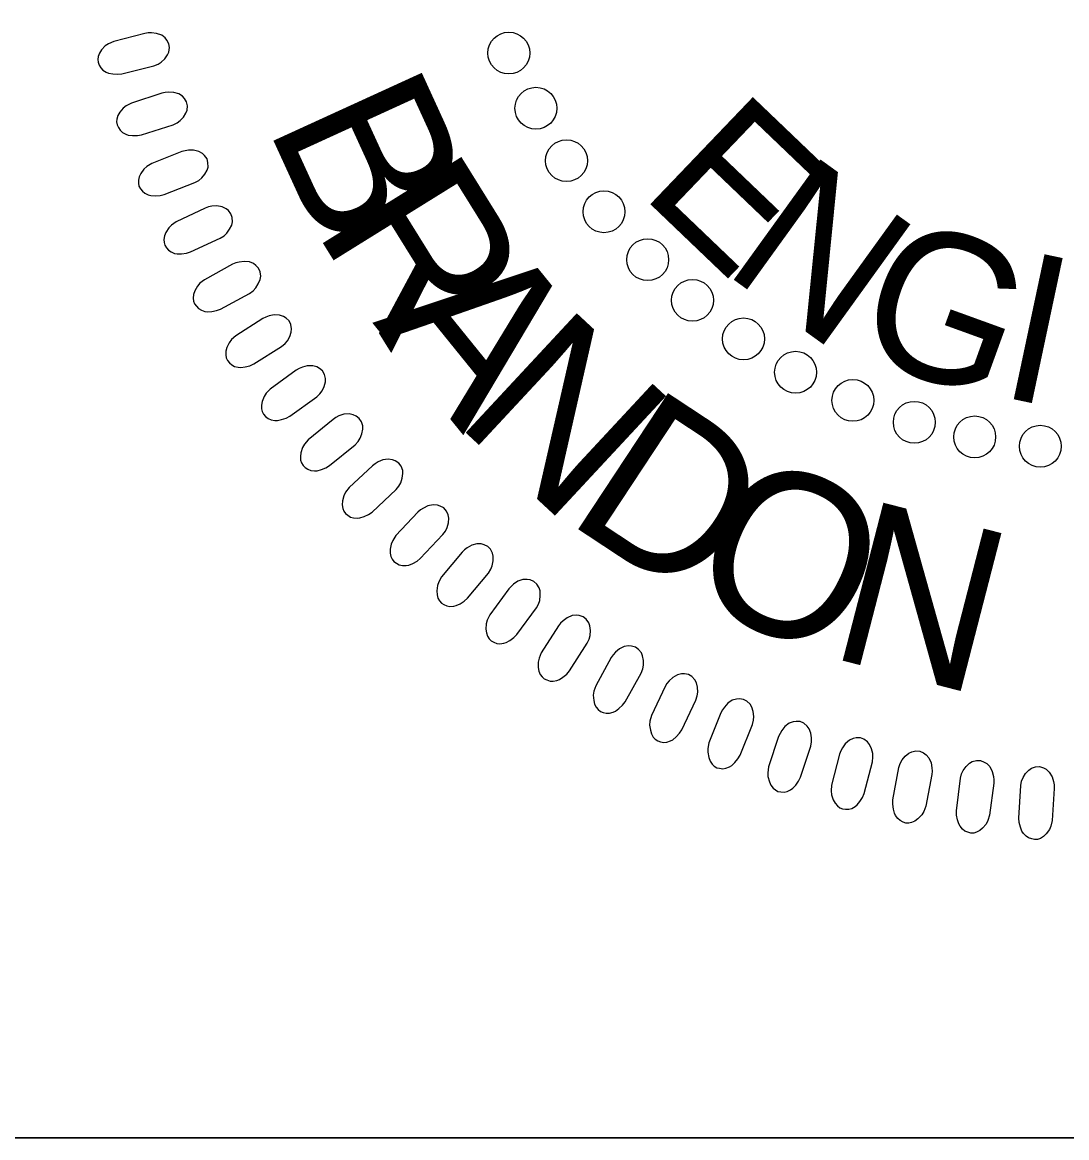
# Model space of a CAD drawing. Extents: x 18938 to 19565, y 6931 to 7973.
# Drawn here: x 19354.62 to 19359.81, y 7349.9 to 7355.45 of the extents above; entities that cross this region are included whole.
import ezdxf

# ---------------------------------------------------------------- set-up
doc = ezdxf.new("R2010")
doc.units = 0
for name, color, linetype in [('Old_Level_10', 7, 'Continuous'), ('Prop Pavement Schedule Description CELL', 7, 'Continuous'), ('Typical Hinge Slope Interstate CELL', 7, 'Continuous'), ('Typical Pavement Slope Information CELL', 7, 'Continuous')]:
    doc.layers.add(name, color=color, linetype=linetype)

# ---------------------------------------------------------------- blocks, each defined once
blk = doc.blocks.new('Brandon J. McInnis')
at = {"layer": 'Old_Level_10'}
for points in [[(-87.757, 42.228), (-88.945, 41.923), (-89.148, 41.832), (-89.271, 41.747), (-89.407, 41.596), (-89.489, 41.475), (-89.538, 41.346), (-89.551, 41.235), (-89.542, 41.121), (-89.495, 41.018), (-89.437, 40.91), (-89.353, 40.823), (-89.23, 40.747), (-89.138, 40.708), (-88.976, 40.68), (-88.787, 40.667), (-88.628, 40.685), (-87.408, 40.989), (-87.249, 41.053), (-87.126, 41.132), (-86.993, 41.258), (-86.886, 41.401), (-86.833, 41.515), (-86.814, 41.682), (-86.832, 41.832), (-86.907, 41.967), (-86.982, 42.056), (-87.11, 42.155), (-87.304, 42.228), (-87.495, 42.249), (-87.627, 42.245)], [(-87.103, 39.944), (-88.269, 39.565), (-88.467, 39.462), (-88.584, 39.37), (-88.71, 39.21), (-88.785, 39.083), (-88.826, 38.952), (-88.831, 38.841), (-88.816, 38.728), (-88.762, 38.628), (-88.696, 38.523), (-88.608, 38.442), (-88.48, 38.374), (-88.386, 38.341), (-88.223, 38.323), (-88.034, 38.322), (-87.875, 38.349), (-86.677, 38.73), (-86.523, 38.804), (-86.404, 38.89), (-86.281, 39.024), (-86.182, 39.174), (-86.136, 39.291), (-86.128, 39.459), (-86.155, 39.607), (-86.239, 39.737), (-86.319, 39.821), (-86.452, 39.911), (-86.651, 39.973), (-86.842, 39.981), (-86.975, 39.969)], [(-86.344, 37.707), (-87.485, 37.256), (-87.675, 37.14), (-87.786, 37.04), (-87.902, 36.873), (-87.969, 36.742), (-88.001, 36.609), (-88, 36.497), (-87.978, 36.385), (-87.918, 36.289), (-87.846, 36.188), (-87.752, 36.113), (-87.62, 36.053), (-87.524, 36.026), (-87.36, 36.019), (-87.172, 36.029), (-87.015, 36.067), (-85.844, 36.522), (-85.694, 36.605), (-85.581, 36.698), (-85.466, 36.84), (-85.377, 36.996), (-85.338, 37.116), (-85.34, 37.284), (-85.377, 37.431), (-85.469, 37.554), (-85.554, 37.633), (-85.693, 37.715), (-85.895, 37.763), (-86.087, 37.76), (-86.218, 37.74)], [(-85.444, 35.547), (-86.555, 35.025), (-86.737, 34.898), (-86.842, 34.791), (-86.947, 34.617), (-87.005, 34.483), (-87.029, 34.347), (-87.021, 34.236), (-86.992, 34.126), (-86.926, 34.033), (-86.847, 33.937), (-86.749, 33.868), (-86.614, 33.816), (-86.517, 33.796), (-86.353, 33.798), (-86.164, 33.821), (-86.011, 33.868), (-84.87, 34.396), (-84.726, 34.489), (-84.619, 34.589), (-84.513, 34.737), (-84.434, 34.898), (-84.403, 35.021), (-84.416, 35.188), (-84.462, 35.332), (-84.561, 35.45), (-84.651, 35.524), (-84.795, 35.597), (-84.999, 35.632), (-85.191, 35.617), (-85.321, 35.589)], [(-84.397, 33.398), (-85.473, 32.808), (-85.646, 32.67), (-85.744, 32.556), (-85.839, 32.377), (-85.888, 32.238), (-85.904, 32.102), (-85.888, 31.991), (-85.852, 31.883), (-85.78, 31.795), (-85.696, 31.704), (-85.594, 31.641), (-85.456, 31.598), (-85.357, 31.583), (-85.194, 31.596), (-85.008, 31.631), (-84.857, 31.687), (-83.752, 32.286), (-83.614, 32.388), (-83.514, 32.494), (-83.417, 32.649), (-83.349, 32.815), (-83.325, 32.939), (-83.348, 33.105), (-83.403, 33.246), (-83.51, 33.357), (-83.604, 33.425), (-83.752, 33.488), (-83.959, 33.511), (-84.149, 33.484), (-84.276, 33.448)], [(-83.241, 31.324), (-84.277, 30.666), (-84.442, 30.518), (-84.532, 30.399), (-84.615, 30.213), (-84.656, 30.073), (-84.663, 29.935), (-84.641, 29.825), (-84.597, 29.72), (-84.52, 29.636), (-84.431, 29.551), (-84.325, 29.495), (-84.184, 29.46), (-84.085, 29.452), (-83.922, 29.475), (-83.739, 29.521), (-83.592, 29.587), (-82.527, 30.254), (-82.396, 30.363), (-82.302, 30.477), (-82.215, 30.638), (-82.157, 30.807), (-82.142, 30.932), (-82.176, 31.097), (-82.239, 31.234), (-82.353, 31.338), (-82.451, 31.4), (-82.603, 31.454), (-82.81, 31.464), (-82.999, 31.425), (-83.123, 31.38)], [(-81.964, 29.349), (-82.957, 28.628), (-83.112, 28.469), (-83.196, 28.345), (-83.266, 28.154), (-83.298, 28.011), (-83.296, 27.873), (-83.267, 27.766), (-83.218, 27.662), (-83.136, 27.584), (-83.041, 27.505), (-82.931, 27.455), (-82.789, 27.429), (-82.689, 27.428), (-82.529, 27.461), (-82.349, 27.518), (-82.206, 27.593), (-81.185, 28.326), (-81.061, 28.444), (-80.974, 28.562), (-80.898, 28.728), (-80.851, 28.901), (-80.843, 29.026), (-80.887, 29.189), (-80.959, 29.322), (-81.079, 29.419), (-81.181, 29.474), (-81.336, 29.519), (-81.543, 29.516), (-81.729, 29.465), (-81.851, 29.413)], [(-80.561, 27.467), (-81.506, 26.685), (-81.651, 26.517), (-81.726, 26.388), (-81.785, 26.194), (-81.808, 26.049), (-81.798, 25.912), (-81.762, 25.806), (-81.706, 25.706), (-81.619, 25.633), (-81.519, 25.56), (-81.407, 25.517), (-81.264, 25.5), (-81.164, 25.505), (-81.005, 25.548), (-80.829, 25.617), (-80.692, 25.7), (-79.718, 26.496), (-79.602, 26.621), (-79.524, 26.745), (-79.458, 26.915), (-79.421, 27.091), (-79.421, 27.216), (-79.475, 27.376), (-79.556, 27.504), (-79.681, 27.593), (-79.787, 27.642), (-79.945, 27.677), (-80.151, 27.661), (-80.333, 27.598), (-80.452, 27.539)], [(-79.051, 25.697), (-79.945, 24.857), (-80.08, 24.68), (-80.146, 24.547), (-80.193, 24.349), (-80.206, 24.203), (-80.188, 24.066), (-80.145, 23.962), (-80.083, 23.867), (-79.991, 23.799), (-79.887, 23.732), (-79.773, 23.697), (-79.628, 23.689), (-79.53, 23.7), (-79.374, 23.753), (-79.202, 23.832), (-79.07, 23.925), (-78.149, 24.78), (-78.041, 24.912), (-77.97, 25.041), (-77.914, 25.215), (-77.889, 25.392), (-77.898, 25.517), (-77.962, 25.674), (-78.05, 25.796), (-78.181, 25.877), (-78.289, 25.92), (-78.449, 25.944), (-78.654, 25.915), (-78.831, 25.841), (-78.946, 25.774)], [(-77.315, 23.919), (-78.155, 23.024), (-78.278, 22.839), (-78.336, 22.702), (-78.37, 22.501), (-78.375, 22.354), (-78.348, 22.22), (-78.299, 22.12), (-78.23, 22.028), (-78.135, 21.966), (-78.027, 21.906), (-77.91, 21.877), (-77.766, 21.879), (-77.668, 21.895), (-77.516, 21.958), (-77.35, 22.048), (-77.224, 22.149), (-76.358, 23.06), (-76.258, 23.199), (-76.195, 23.332), (-76.151, 23.509), (-76.138, 23.687), (-76.154, 23.812), (-76.227, 23.963), (-76.323, 24.081), (-76.459, 24.154), (-76.569, 24.189), (-76.73, 24.204), (-76.933, 24.161), (-77.106, 24.077), (-77.216, 24.003)], [(-75.625, 22.389), (-76.408, 21.443), (-76.519, 21.25), (-76.568, 21.11), (-76.589, 20.908), (-76.584, 20.761), (-76.549, 20.628), (-76.494, 20.53), (-76.42, 20.443), (-76.322, 20.388), (-76.21, 20.335), (-76.092, 20.314), (-75.947, 20.324), (-75.85, 20.347), (-75.703, 20.419), (-75.542, 20.519), (-75.423, 20.628), (-74.616, 21.592), (-74.525, 21.736), (-74.471, 21.873), (-74.438, 22.053), (-74.435, 22.231), (-74.459, 22.356), (-74.542, 22.501), (-74.645, 22.612), (-74.785, 22.676), (-74.898, 22.705), (-75.059, 22.709), (-75.259, 22.655), (-75.427, 22.559), (-75.531, 22.479)], [(-73.844, 20.988), (-74.566, 19.995), (-74.664, 19.796), (-74.704, 19.652), (-74.714, 19.449), (-74.699, 19.303), (-74.655, 19.173), (-74.594, 19.079), (-74.515, 18.997), (-74.413, 18.947), (-74.298, 18.901), (-74.179, 18.888), (-74.035, 18.907), (-73.94, 18.936), (-73.798, 19.018), (-73.644, 19.128), (-73.532, 19.244), (-72.787, 20.256), (-72.705, 20.406), (-72.66, 20.546), (-72.638, 20.727), (-72.646, 20.906), (-72.678, 21.027), (-72.77, 21.169), (-72.88, 21.273), (-73.024, 21.328), (-73.138, 21.349), (-73.299, 21.344), (-73.495, 21.276), (-73.656, 21.171), (-73.756, 21.083)], [(-71.942, 19.575), (-72.6, 18.539), (-72.687, 18.334), (-72.717, 18.188), (-72.714, 17.984), (-72.69, 17.84), (-72.638, 17.713), (-72.572, 17.622), (-72.487, 17.546), (-72.382, 17.502), (-72.265, 17.463), (-72.145, 17.458), (-72.003, 17.486), (-71.909, 17.522), (-71.773, 17.611), (-71.626, 17.731), (-71.521, 17.854), (-70.842, 18.91), (-70.77, 19.066), (-70.733, 19.208), (-70.723, 19.39), (-70.742, 19.568), (-70.782, 19.688), (-70.882, 19.823), (-70.998, 19.919), (-71.146, 19.966), (-71.261, 19.98), (-71.421, 19.964), (-71.613, 19.885), (-71.766, 19.769), (-71.861, 19.676)], [(-69.925, 18.359), (-70.516, 17.285), (-70.589, 17.074), (-70.611, 16.927), (-70.594, 16.724), (-70.562, 16.581), (-70.502, 16.457), (-70.43, 16.372), (-70.34, 16.3), (-70.233, 16.264), (-70.114, 16.232), (-69.994, 16.234), (-69.854, 16.271), (-69.763, 16.312), (-69.632, 16.411), (-69.493, 16.539), (-69.396, 16.668), (-68.784, 17.766), (-68.722, 17.925), (-68.694, 18.069), (-68.696, 18.252), (-68.726, 18.428), (-68.773, 18.545), (-68.882, 18.673), (-69.003, 18.763), (-69.153, 18.8), (-69.269, 18.807), (-69.429, 18.781), (-69.615, 18.689), (-69.761, 18.565), (-69.849, 18.466)], [(-67.865, 17.253), (-68.388, 16.143), (-68.447, 15.929), (-68.46, 15.78), (-68.431, 15.578), (-68.389, 15.438), (-68.322, 15.318), (-68.245, 15.237), (-68.151, 15.172), (-68.041, 15.142), (-67.921, 15.118), (-67.801, 15.128), (-67.663, 15.174), (-67.575, 15.22), (-67.45, 15.327), (-67.319, 15.463), (-67.231, 15.598), (-66.689, 16.732), (-66.637, 16.895), (-66.619, 17.04), (-66.631, 17.223), (-66.673, 17.397), (-66.728, 17.511), (-66.844, 17.632), (-66.971, 17.714), (-67.123, 17.741), (-67.239, 17.74), (-67.396, 17.705), (-67.576, 17.602), (-67.714, 17.468), (-67.796, 17.364)], [(-65.738, 16.245), (-66.19, 15.104), (-66.236, 14.886), (-66.239, 14.737), (-66.197, 14.538), (-66.147, 14.4), (-66.072, 14.285), (-65.99, 14.209), (-65.892, 14.149), (-65.782, 14.127), (-65.659, 14.111), (-65.54, 14.127), (-65.406, 14.182), (-65.321, 14.234), (-65.203, 14.348), (-65.081, 14.493), (-65.001, 14.633), (-64.532, 15.799), (-64.49, 15.964), (-64.481, 16.11), (-64.505, 16.292), (-64.557, 16.463), (-64.619, 16.573), (-64.742, 16.687), (-64.875, 16.76), (-65.028, 16.778), (-65.144, 16.77), (-65.298, 16.725), (-65.472, 16.611), (-65.601, 16.468), (-65.676, 16.359)], [(-63.529, 15.342), (-63.909, 14.176), (-63.941, 13.955), (-63.935, 13.807), (-63.88, 13.61), (-63.822, 13.476), (-63.739, 13.366), (-63.653, 13.296), (-63.552, 13.242), (-63.439, 13.226), (-63.316, 13.218), (-63.198, 13.242), (-63.068, 13.305), (-62.986, 13.362), (-62.876, 13.484), (-62.764, 13.636), (-62.693, 13.78), (-62.297, 14.973), (-62.266, 15.141), (-62.266, 15.288), (-62.302, 15.467), (-62.365, 15.635), (-62.433, 15.741), (-62.563, 15.846), (-62.7, 15.912), (-62.854, 15.92), (-62.969, 15.904), (-63.121, 15.849), (-63.286, 15.725), (-63.406, 15.575), (-63.475, 15.461)], [(-61.196, 14.669), (-61.502, 13.481), (-61.52, 13.26), (-61.505, 13.111), (-61.438, 12.919), (-61.371, 12.788), (-61.282, 12.684), (-61.191, 12.619), (-61.087, 12.572), (-60.974, 12.563), (-60.85, 12.563), (-60.734, 12.594), (-60.608, 12.665), (-60.53, 12.726), (-60.428, 12.855), (-60.325, 13.014), (-60.264, 13.163), (-59.943, 14.378), (-59.923, 14.548), (-59.932, 14.694), (-59.979, 14.871), (-60.053, 15.034), (-60.127, 15.136), (-60.265, 15.233), (-60.404, 15.289), (-60.559, 15.288), (-60.673, 15.266), (-60.821, 15.201), (-60.978, 15.066), (-61.089, 14.909), (-61.149, 14.791)], [(-57.674, 13.882), (-57.905, 12.677), (-57.982, 12.468), (-58.06, 12.341), (-58.202, 12.195), (-58.318, 12.106), (-58.443, 12.049), (-58.553, 12.029), (-58.667, 12.031), (-58.773, 12.071), (-58.885, 12.123), (-58.977, 12.201), (-59.061, 12.319), (-59.105, 12.409), (-59.143, 12.568), (-59.168, 12.756), (-59.16, 12.917), (-58.931, 14.152), (-58.877, 14.315), (-58.807, 14.443), (-58.689, 14.583), (-58.553, 14.699), (-58.442, 14.76), (-58.277, 14.789), (-58.126, 14.78), (-57.987, 14.713), (-57.894, 14.644), (-57.787, 14.523), (-57.702, 14.334), (-57.669, 14.144), (-57.665, 14.012)], [(-55.308, 13.556), (-55.463, 12.339), (-55.527, 12.126), (-55.596, 11.993), (-55.729, 11.839), (-55.839, 11.743), (-55.96, 11.677), (-56.069, 11.651), (-56.183, 11.646), (-56.291, 11.68), (-56.407, 11.724), (-56.503, 11.796), (-56.593, 11.909), (-56.643, 11.996), (-56.691, 12.153), (-56.728, 12.338), (-56.73, 12.499), (-56.58, 13.746), (-56.536, 13.912), (-56.474, 14.045), (-56.365, 14.192), (-56.237, 14.317), (-56.13, 14.383), (-55.967, 14.423), (-55.816, 14.424), (-55.673, 14.365), (-55.575, 14.303), (-55.461, 14.188), (-55.365, 14.005), (-55.32, 13.818), (-55.307, 13.686)], [(-52.991, 13.358), (-53.069, 12.134), (-53.119, 11.918), (-53.18, 11.781), (-53.303, 11.619), (-53.407, 11.515), (-53.524, 11.443), (-53.631, 11.409), (-53.745, 11.397), (-53.854, 11.425), (-53.972, 11.461), (-54.072, 11.527), (-54.171, 11.634), (-54.226, 11.717), (-54.283, 11.871), (-54.332, 12.054), (-54.344, 12.215), (-54.272, 13.469), (-54.239, 13.637), (-54.185, 13.773), (-54.086, 13.927), (-53.965, 14.059), (-53.863, 14.133), (-53.703, 14.182), (-53.552, 14.193), (-53.405, 14.143), (-53.305, 14.087), (-53.184, 13.98), (-53.075, 13.803), (-53.019, 13.619), (-52.998, 13.489)]]:
    blk.add_lwpolyline(points, close=True, dxfattribs=at)
for centre in [(-73.84, 41.476), (-72.805, 39.364), (-71.636, 37.36), (-70.203, 35.407), (-68.532, 33.574), (-66.82, 32.02), (-64.87, 30.546), (-62.88, 29.27), (-60.69, 28.194), (-58.342, 27.356), (-56.033, 26.798), (-53.525, 26.439)]:
    blk.add_circle(centre, 0.801, dxfattribs=at)
for s, height, rotation, p in [('B', 6.236, 294.5897, (-83.122, 38.747)), ('E', 5.669, 316.2656, (-68.882, 36.126)), ('R', 6.236, 301.8647, (-81.311, 34.79)), ('N', 5.669, 324.2054, (-65.747, 33.17)), ('G', 5.669, 340.085, (-60.853, 30.072)), ('I', 5.669, 348.0248, (-55.225, 28.382)), ('A', 6.236, 308.9816, (-79.069, 31.172)), ('N', 6.236, 317.0927, (-75.99, 27.424)), ('D', 6.236, 326.5824, (-71.76, 23.643)), ('O', 6.236, 335.4507, (-67.294, 20.785)), ('N', 6.236, 345.5505, (-61.742, 18.413))]:
    blk.add_text(s, height=height, rotation=rotation, dxfattribs=at).set_placement(p)

msp = doc.modelspace()

# ---------------------------------------------------------------- linework, layer by layer
at = {"layer": 'Typical Hinge Slope Interstate CELL'}
msp.add_line((19353.1353, 7349.9047), (19380.142, 7349.9047), dxfattribs=at)
at = {"layer": 'Typical Pavement Slope Information CELL'}
msp.add_lwpolyline([(19353.1353, 7364.9493), (19366.642, 7364.9493), (19366.642, 7349.9047), (19353.1353, 7349.9047)], close=True, dxfattribs=at)

# ---------------------------------------------------------------- block references
at = {"layer": 'Prop Pavement Schedule Description CELL', "xscale": 0.13, "yscale": 0.13}
msp.add_blockref('Brandon J. McInnis', (19366.6353, 7349.9047), dxfattribs=at)

doc.saveas('drawing.dxf')
